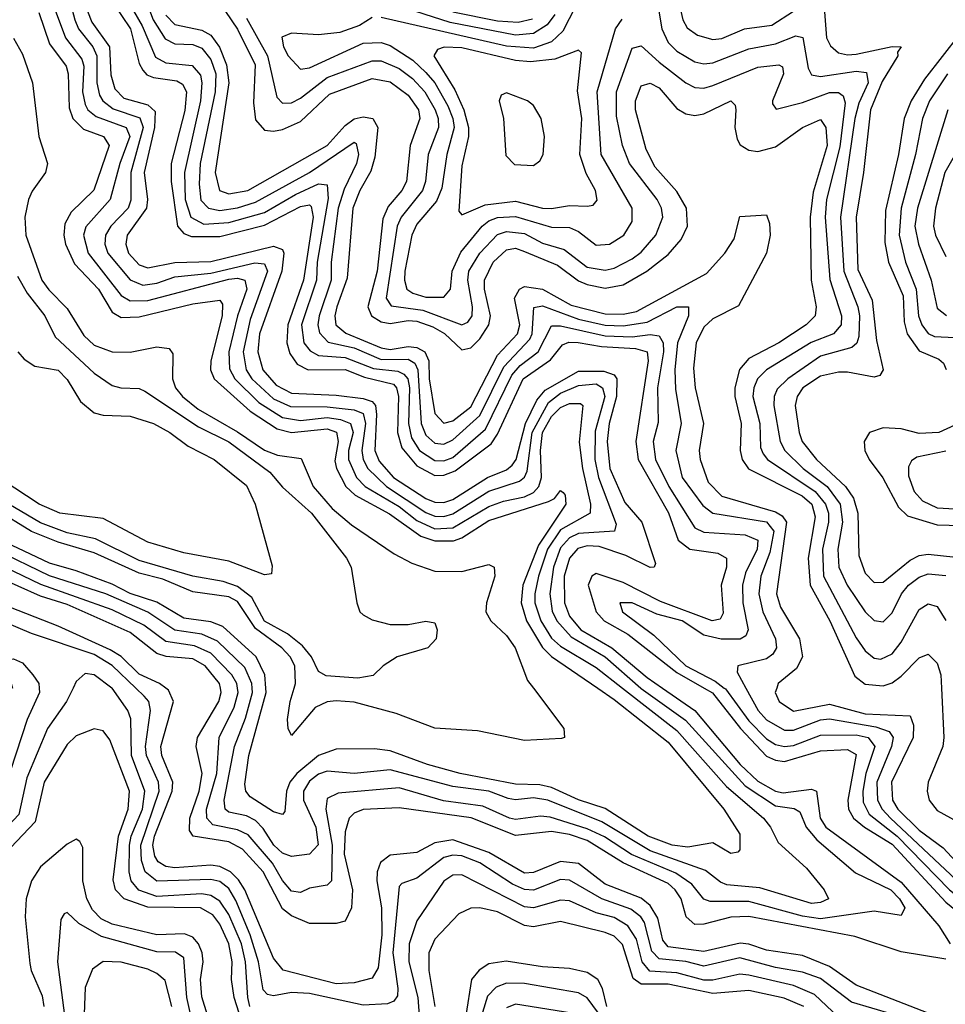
# Model space of a CAD drawing. Header units: inches. Extents: x 884549 to 1028252, y 526810 to 653624.
# Tile 898 of 1056: x 985464 to 987529, y 639295 to 641491. Entities that reach past the tile are written whole.
import ezdxf

# ---------------------------------------------------------------- set-up
doc = ezdxf.new("R2010")
doc.units = ezdxf.units.IN
doc.header["$MEASUREMENT"] = 0
doc.layers.add('A9683', color=7, linetype='Continuous')
doc.layers.add('A9684', color=7, linetype='Continuous')

msp = doc.modelspace()

# ---------------------------------------------------------------- linework, layer by layer
at = {"layer": 'A9683', "color": 5}
for points, elevation in [([(985507.2, 640000), (985507.9, 639990), (985480.3, 639930), (985443.6, 639816.4), (985431.4, 639748.6), (985422.4, 639730), (985386.1, 639690), (985364.9, 639650), (985320, 639480), (985285.8, 639414.2), (985277.8, 639350), (985260.1, 639339.9), (985210, 639326.2), (985152.1, 639287.9)], 2540), ([(985582.8, 640000), (985568.2, 639970), (985525.9, 639910), (985480, 639800), (985461.9, 639718.1), (985412.8, 639667.2), (985397.4, 639642.6), (985364.1, 639530), (985347.7, 639452.3), (985315, 639390), (985314.8, 639350), (985304, 639330), (985290, 639322.1), (985230, 639307), (985170, 639264.5)], 2560), ([(985977.1, 639290), (985972.7, 639310), (985967.2, 639390), (985958.6, 639430), (985930, 639494.9), (985910, 639525.1), (985890, 639537.3), (985870, 639541.1), (985770, 639535.7), (985729.7, 639549.7), (985712.6, 639570), (985707.8, 639590), (985708.8, 639650), (985712.2, 639670), (985737.4, 639730), (985743.1, 639770), (985713.2, 639850), (985711.4, 639931.4), (985705.2, 639950), (985670, 639999.7), (985669.6, 640000)], 2560), ([(987410, 639273.2), (987319.6, 639299.6), (987250, 639352.6), (987210, 639366.3), (987150, 639376.9), (987070, 639398.4), (986990, 639380.2), (986950, 639390.5), (986890, 639396.2), (986873.7, 639413.7), (986857.4, 639477.4), (986849.5, 639490), (986827.3, 639507.3), (986762.2, 639530), (986690, 639572), (986670, 639573.1), (986610, 639549.8), (986590, 639550.7), (986562.8, 639562.8), (986490.4, 639610.4), (986450, 639626.1), (986430, 639627.6), (986410, 639622.4), (986350, 639576.3), (986316, 639564), (986310, 639557.8), (986295.9, 639410), (986307.6, 639330), (986306.4, 639313.6), (986298.2, 639301.8), (986284, 639296), (986230, 639293), (986110, 639319.1), (986070, 639321.1), (986030, 639313.6), (986016.6, 639316.6), (986007, 639327), (985996.6, 639390), (985978.1, 639450), (985946.2, 639526.2), (985930, 639553.3), (985910, 639568.7), (985890, 639573.5), (985770, 639569.8), (985743.9, 639590), (985735.9, 639615.9), (985733.7, 639650), (985774.7, 639770), (985773.6, 639790), (985746.4, 639850), (985744.8, 639870), (985755.4, 639950), (985751.8, 639970), (985741.8, 639981.8), (985722.7, 640000)], 2540), ([(987490, 639275.3), (987330, 639337.3), (987270, 639379.3), (987210, 639403.7), (987130, 639415.6), (987090, 639429.3), (987071.1, 639431.1), (986990, 639412.4), (986910, 639422.9), (986898.1, 639438.1), (986887.1, 639487), (986870, 639515.4), (986850, 639531.3), (986770, 639562.7), (986710, 639608.7), (986670, 639613.2), (986610, 639588.7), (986590, 639587.4), (986510, 639633.5), (986430, 639661.7), (986390, 639655.4), (986350, 639633.6), (986290, 639627.6), (986269, 639611), (986261.1, 639590), (986260.5, 639570), (986271, 639510), (986271.3, 639450), (986263.6, 639376.4), (986250, 639353.5), (986210, 639342.6), (986170, 639340.9), (986051.3, 639371.3), (986030, 639397.5), (985966.4, 639550), (985952.2, 639572.2), (985933.8, 639590), (985910, 639602.1), (985890, 639605.5), (985810, 639599.5), (985790, 639601.9), (985772.5, 639612.5), (985765.2, 639625.2), (985760.6, 639650), (985764.3, 639670), (985804.2, 639770), (985805.7, 639790), (985780.9, 639850), (985778.7, 639870), (985806.8, 639970), (985795.8, 639995.8), (985789.9, 640000)], 2520), ([(987530, 639395.9), (987430, 639411.9), (987326.4, 639446.4), (987090, 639490.6), (987050, 639489.6), (986990, 639473.9), (986970, 639472.8), (986950.8, 639490), (986939.2, 639530), (986926.1, 639550), (986910, 639564.3), (986810, 639610.1), (986730, 639660.2), (986690, 639673.3), (986650, 639680), (986570, 639671.3), (986471.1, 639711.1), (986310, 639733.1), (986230, 639729.1), (986210, 639721.5), (986199, 639710), (986190, 639679.6), (986187.9, 639630), (986206.1, 639550), (986204.2, 639510), (986190, 639480.5), (986170, 639475.4), (986110, 639475.4), (986070, 639492.5), (986050, 639507.8), (986007, 639590), (985961.1, 639641.1), (985930, 639657.2), (985850.6, 639670), (985842.7, 639682.7), (985843.6, 639710), (985864, 639770), (985870.6, 639810), (985857.3, 639870), (985860.1, 639890), (985907.8, 639970), (985913.3, 639990), (985911.5, 640000)], 2480), ([(986849.2, 640000), (986850, 639999.3), (986948.9, 639928.9), (987082.1, 639782.1), (987150, 639737.8), (987191.6, 639731.6), (987204, 639724), (987218, 639690), (987241.8, 639661.8), (987328.5, 639588.5), (987406.9, 639550), (987426.6, 639530), (987438, 639510), (987430, 639493.3), (987370, 639502.3), (987250, 639485.4), (987210, 639491.8), (987090, 639524.1), (987004.2, 639524.2), (986990, 639529.5), (986962.9, 639562.9), (986927.4, 639587.4), (986828.8, 639628.8), (986768.3, 639668.3), (986730, 639686), (986647.4, 639712.6), (986625.5, 639714.5), (986570, 639707.3), (986556.5, 639710), (986497.1, 639737.1), (986408.9, 639748.9), (986310, 639777.8), (986174.5, 639765.5), (986150, 639753.8), (986146.9, 639730), (986160.7, 639650), (986159.2, 639570), (986150, 639560.4), (986110, 639554.1), (986090, 639544.3), (986070, 639547.6), (986050, 639571.2), (986027.5, 639610), (985973.1, 639673.1), (985950, 639684.3), (985894.9, 639694.9), (985880.9, 639710), (985880.8, 639730), (985903.5, 639810), (985908.8, 639890), (985942.5, 639957.5), (985951.2, 639990), (985949.9, 640000)], 2460), ([(986808.8, 640000), (986930, 639905.4), (987040.8, 639780.7), (987123, 639710), (987138.8, 639690), (987155.6, 639655.6), (987218.6, 639598.6), (987258.4, 639550), (987267.8, 639530), (987250, 639521.7), (987230, 639519.9), (987114.6, 639554.6), (987041.5, 639561.5), (987027.3, 639567.3), (986993.7, 639593.7), (986870, 639637.1), (986762.2, 639702.2), (986641.7, 639750), (986610, 639755.3), (986570, 639750.9), (986553.7, 639753.7), (986510, 639770.1), (986430, 639780.6), (986290, 639817.6), (986210, 639809.7), (986150, 639815.1), (986130, 639808.4), (986110, 639792.7), (986097.1, 639770), (986096.6, 639750), (986124.2, 639690), (986129.7, 639650.3), (986110.1, 639629.9), (986070, 639624.2), (986050, 639631.7), (986030.5, 639650), (986006.9, 639686.9), (985990, 639704.5), (985970, 639715), (985930, 639723.7), (985921.8, 639730), (985919.6, 639750), (985942.9, 639870), (985967.2, 639932.8), (985983.2, 639990), (985982.6, 640000)], 2440), ([(986753.4, 640000), (986790, 639975), (986910, 639879.8), (987034.8, 639730), (987070, 639674.3), (987070, 639639.6), (987065.8, 639634.2), (987050, 639631.2), (987010, 639655), (986954.2, 639645.7), (986919, 639650), (986865.4, 639670), (986770, 639731.7), (986710, 639751.3), (986650, 639778.3), (986624.3, 639784.3), (986570, 639786.2), (986446.2, 639810), (986373.7, 639830), (986290, 639860.3), (986255.4, 639864.7), (986170, 639863.8), (986130, 639849.8), (986082.2, 639810), (986066.7, 639790), (986059.3, 639770), (986054.9, 639725.1), (986050, 639718.2), (986030, 639724.4), (985977.7, 639757.7), (985968.2, 639770), (985966.1, 639786.1), (985974.9, 639850), (986013.6, 639990), (986012.8, 640000)], 2420), ([(986609.6, 640000), (986677.8, 639910), (986679.1, 639890), (986672.2, 639887.8), (986590, 639883.2), (986485.1, 639905.1), (986390, 639910.8), (986303.3, 639943.3), (986210, 639968.8), (986170, 639972), (986150, 639969.6), (986123.2, 639956.8), (986070, 639894.6), (986062.5, 639910), (986061.5, 639930), (986067, 639970), (986076, 640000)], 2380), ([(986897.7, 640000), (986970, 639949.8), (987070.9, 639830), (987110, 639792.3), (987150, 639769.9), (987166.9, 639766.9), (987230, 639774.9), (987241.3, 639770), (987249.5, 639710), (987261.8, 639690), (987430, 639567.3), (987514.2, 639470), (987539, 639430)], 2480), ([(986990.5, 640000), (987009.2, 639989.2), (987071.5, 639910), (987130, 639848.2), (987150, 639839.1), (987170, 639836.7), (987250, 639860.2), (987310, 639862.9), (987330, 639852), (987310.9, 639750), (987312.8, 639730), (987324, 639710), (987348.1, 639690), (987410, 639651.9), (987530, 639522.4), (987580.9, 639480.9), (987630, 639430.3), (987669.2, 639409.2), (987698.4, 639378.4), (987754.1, 639334.1), (987790, 639310.9), (987850, 639287.1)], 2520), ([(987035.5, 640000), (987038.1, 639998.1), (987090, 639927.4), (987130, 639887.3), (987150, 639874.2), (987170, 639869.7), (987190, 639872.3), (987250, 639895.3), (987330, 639895.6), (987356.1, 639890), (987371, 639870), (987351.3, 639810), (987344.3, 639770), (987345.4, 639745.4), (987358.9, 639718.9), (987420.9, 639670), (987538.2, 639550), (987645.6, 639465.6), (987705.1, 639445.1), (987737.1, 639397.1), (987770, 639369.6), (987806.9, 639346.9), (987850, 639328), (987910, 639288.3)], 2540), ([(987083.7, 640000), (987110.8, 639950), (987130, 639929.6), (987170, 639906.3), (987190, 639906.2), (987250, 639929.2), (987270, 639931.5), (987373.9, 639913.9), (987403.2, 639903.2), (987412.2, 639890), (987408.5, 639870), (987375.6, 639790), (987377.1, 639750), (987387.4, 639730), (987406, 639710), (987552.7, 639572.7)], 2560), ([(987152.6, 640000), (987149.3, 639990), (987157.8, 639970), (987190, 639948.6), (987270, 639964.2), (987350, 639942.5), (987450, 639938.3), (987457.7, 639917.7), (987457, 639890), (987408.4, 639790), (987410.8, 639750), (987422.3, 639730), (987470, 639683.4), (987524, 639644), (987570, 639593.8)], 2580), ([(987520, 640000), (987525.6, 639890), (987522.9, 639870), (987490.5, 639790), (987487.8, 639770), (987492.3, 639750), (987510, 639727.1), (987570, 639694.3)], 2620), ([(985958.9, 639258.9), (985942.1, 639310), (985936.5, 639350), (985937.8, 639390), (985930.4, 639430), (985910, 639473.9), (985894.8, 639494.8), (985867.1, 639510), (985750, 639511.3), (985697.2, 639530), (985677.5, 639550), (985672.7, 639572.7), (985684.2, 639670), (985705.5, 639730), (985709, 639770), (985665.1, 639885.1), (985650, 639904.9), (985630, 639908.9), (985590, 639893.6), (985570, 639874.4), (985518.6, 639790), (985498.4, 639701.6), (985430, 639629.5)], 2580), ([(985895.6, 639230), (985870, 639311.8), (985867.4, 639350), (985872.9, 639390), (985871.2, 639410), (985862.9, 639430), (985850, 639444.7), (985831.8, 639451.8), (985770, 639449.8), (985670, 639474), (985645.8, 639485.8), (985626, 639506), (985613.7, 639530), (985604.4, 639570), (985604.7, 639644.7), (985598.2, 639658.2), (985590, 639662.9), (985570, 639651.7), (985510, 639601.2), (985490.3, 639570), (985478.5, 639530), (985476, 639490), (985486.3, 639386.3), (985489.1, 639370), (985513.6, 639313.6), (985517.9, 639290)], 2620), ([(987290, 639266.2), (987236.7, 639316.7), (987190, 639336.9), (987090, 639360.1), (987070, 639362.1), (987010, 639348.5), (986990, 639348.7), (986930, 639364.9), (986869.2, 639369.2), (986852.2, 639390), (986839.9, 639439.9), (986820.5, 639470), (986790, 639488.3), (986750, 639498.9), (986690, 639525.6), (986670, 639527.5), (986610, 639510.2), (986590, 639512.2), (986450, 639583.6), (986430, 639582.7), (986410, 639569.4), (986350, 639481.3), (986332.9, 639430), (986332.1, 639390), (986351.8, 639310), (986354.9, 639270)], 2560), ([(985849.7, 639250), (985837, 639310), (985830, 639398.6), (985811.2, 639411.2), (985770, 639412.3), (985646.1, 639446.1), (985595.5, 639475.5), (985570, 639499.7), (985563.1, 639496.9), (985555.8, 639484.2), (985548.4, 639390), (985563.7, 639270)], 2640), ([(987212.9, 639290), (987168.8, 639308.8), (987090, 639325.5), (987010, 639319), (986910, 639339.8), (986850, 639340.2), (986832.4, 639352.4), (986808.2, 639428.2), (986790, 639446.9), (986770, 639455.4), (986670, 639479.4), (986610, 639467.9), (986590, 639470.4), (986530, 639500.8), (986490, 639510.4), (986470, 639509.1), (986443.3, 639496.7), (986390, 639440.4), (986376.5, 639410), (986376.1, 639370), (986390, 639290)], 2580), ([(985803.2, 639290), (985788.3, 639348.3), (985770, 639363.7), (985750, 639373.1), (985690, 639389), (985649.8, 639390.2), (985626.5, 639373.5), (985610, 639332.8), (985606.4, 639233.6)], 2660), ([(986773.8, 639290), (986763.8, 639330), (986753.5, 639350), (986730, 639365.6), (986690, 639375.1), (986630, 639378.4), (986548.7, 639391.3), (986510, 639385.1), (986488.7, 639371.3), (986471.9, 639350), (986459.1, 639270)], 2620), ([(986770, 639255.1), (986730, 639309.1), (986710, 639320.2), (986590, 639341.6), (986550, 639342), (986526.5, 639333.5), (986507.2, 639312.8), (986488.3, 639250)], 2640), ([(986695.4, 639275.4), (986570, 639295), (986550, 639286.8)], 2660)]:
    msp.add_lwpolyline(points, dxfattribs=dict(at, elevation=elevation))
at = {"layer": 'A9684', "color": 5}
for points, elevation in [([(985571.2, 641550), (985587.1, 641490), (985595.1, 641470), (985627.2, 641430), (985635.8, 641410), (985635.6, 641350), (985642.2, 641322.2), (985649.5, 641309.5), (985672.2, 641292.2), (985732, 641272), (985739.6, 641250), (985712.1, 641150), (985711.8, 641088.2), (985705.6, 641070), (985667.2, 641030), (985654.9, 641010), (985653.5, 640990), (985660.4, 640970), (985710, 640910.3), (985738.7, 640898.7), (985770, 640902.8), (985810, 640917.2), (985890, 640925.2), (985988.4, 640948.4), (986010, 640945.9), (986016.5, 640930), (985977.6, 640822.4), (985962.4, 640750), (985969.1, 640710), (985981.8, 640690), (986030, 640645.4), (986068.2, 640628.2), (986150, 640627.3), (986210, 640620.3), (986230, 640612.4), (986235.2, 640590), (986227, 640530), (986230.2, 640510), (986240.1, 640490), (986282.3, 640450), (986370, 640391.9), (986390, 640383.8), (986410, 640382.7), (986430, 640388.5), (986510, 640439), (986578.8, 640461.2), (986589.8, 640470.2), (986595.8, 640484.2), (986606.7, 640570), (986643.1, 640636.9), (986670, 640657.5), (986710, 640675.2), (986750, 640678.6), (986764.2, 640670), (986768.9, 640650), (986747.3, 640572.7), (986746.5, 640510), (986754.6, 640470), (986794.4, 640365.6), (986790.3, 640349.7), (986710, 640344.9), (986690, 640335.2), (986670, 640312.8), (986654.3, 640270), (986646, 640210), (986651.8, 640171.8), (986661.8, 640150), (986694.3, 640114.3), (986769.8, 640070), (986849.2, 640000)], 2460), ([(985739.1, 641550), (985761.3, 641490), (985788.2, 641448.2), (985810, 641436.9), (985850, 641435.4), (985870, 641427.5), (985890, 641402.1), (985901.4, 641370), (985899.7, 641330), (985866.1, 641170), (985864.1, 641124.1), (985868.2, 641088.2), (985885.2, 641070), (985910, 641065.3), (985950, 641071.2), (985990, 641083.5), (986110.1, 641149.9), (986210, 641217.4), (986214.5, 641214.5), (986219.6, 641190), (986215, 641170), (986187.5, 641112.5), (986174, 641070), (986158.6, 640950), (986158.3, 640910), (986131.9, 640830), (986129.1, 640810), (986132.7, 640792.7), (986151.7, 640771.7), (986210, 640759.1), (986270, 640732.8), (986330, 640733.7), (986344.9, 640724.9), (986351.7, 640710), (986359.7, 640590), (986370, 640563.9), (986390, 640546.3), (986410, 640544.2), (986430, 640554), (986490, 640607.9), (986543.7, 640716.3), (986602.1, 640777.9), (986607.2, 640790), (986610.9, 640849.1), (986630, 640852.5), (986710, 640822.8), (986770, 640809.7), (986810, 640807.8), (986863.8, 640816.2), (986930, 640850), (986955.5, 640850), (986955.4, 640830), (986931, 640770), (986925, 640710), (986926.5, 640666.5), (986939.1, 640590), (986927.1, 640530), (986941.6, 640470), (986987.3, 640407.3), (987010, 640390.3), (987130, 640370.9), (987146.3, 640350), (987137.2, 640302.8), (987116.8, 640250), (987112.2, 640210), (987121.8, 640170), (987150.1, 640110), (987152.3, 640090), (987144.1, 640075.9), (987130, 640065.4), (987065.7, 640050), (987064.3, 640035.7), (987083.7, 640000)], 2560), ([(986657.5, 641502.5), (986640.7, 641479.3), (986610, 641459.7), (986570, 641456.2), (986424.1, 641484.1), (986250, 641541.2)], 2640), ([(986718.3, 641550), (986675.3, 641464.7), (986650, 641441.1), (986610, 641426.9), (986550, 641431.5), (986270, 641495.5)], 2660), ([(986929.6, 641550), (986943.4, 641490), (986952.6, 641472.6), (986975.9, 641455.9), (987010, 641446.8), (987030, 641449), (987080.8, 641470), (987141.9, 641478.1), (987189.9, 641510)], 2680), ([(985536.6, 641530), (985566.1, 641450), (985602.8, 641402.8), (985606.7, 641386.7), (985604.3, 641330), (985610, 641301.8), (985616.1, 641290), (985634.4, 641274.4), (985701.5, 641250), (985709.6, 641230), (985686.9, 641170), (985665.4, 641090), (985611.5, 641028.5), (985606, 641010), (985616.5, 640970), (985690, 640875.9), (985710, 640863.4), (985750, 640864.2), (985930, 640911.8), (985950, 640914), (985966.1, 640910), (985970.8, 640890), (985949.9, 640830), (985930, 640750), (985931.7, 640711.7), (985943.6, 640690), (985997.2, 640637.2), (986050, 640603.2), (986090, 640596.7), (986150, 640603.3), (986179.3, 640599.3), (986201.6, 640590), (986207.8, 640570), (986197.4, 640530), (986197.5, 640510), (986215.3, 640470), (986234.6, 640450), (986310, 640405.1), (986350, 640373.7), (986390, 640354.9), (986430, 640357.6), (986510, 640405.4), (986542.7, 640417.3), (986590, 640426.5), (986610, 640436.6), (986622.2, 640450), (986627.9, 640470), (986625.4, 640530), (986630.2, 640570), (986650, 640605.7), (986670, 640626), (986690, 640634.8), (986715, 640635), (986720.3, 640630), (986711.5, 640548.5), (986719.4, 640490), (986737.4, 640410), (986736.6, 640390), (986670, 640352.7), (986641.4, 640310), (986621.1, 640250), (986612.7, 640210), (986612.8, 640190), (986626, 640150), (986650, 640111.4), (986670, 640093.6), (986750, 640046), (986808.8, 640000)], 2440), ([(985671.1, 641530), (985710.9, 641470), (985730, 641392.9), (985738.2, 641378.2), (985747.8, 641367.8), (985762.1, 641362.1), (985814.6, 641354.5), (985827.2, 641347.2), (985835.7, 641330), (985832.1, 641287.9), (985801.5, 641170), (985801.5, 641130), (985815.6, 641030), (985830, 641013.9), (985847.2, 641007.2), (985910, 641007.5), (986010, 641032.8), (986090, 641073.9), (986110, 641077.9), (986114.2, 641074.2), (986118.6, 641050), (986097.2, 640910), (986061.7, 640810), (986059.9, 640770), (986066.2, 640746.2), (986082.6, 640722.6), (986107.1, 640710), (986190, 640710.3), (986233.3, 640693.3), (986297.6, 640677.6), (986304.7, 640670), (986308.7, 640650), (986306.4, 640570), (986316, 640536), (986350, 640495.6), (986390, 640474.4), (986410, 640475), (986435, 640484.9), (986515.3, 640544.7), (986530, 640566.3), (986586.8, 640690), (986647.6, 640732.4), (986674.6, 640765.4), (986688.7, 640771.3), (986709.3, 640770.7), (986761.8, 640761.8), (986837.5, 640757.5), (986863.6, 640750), (986866, 640730), (986837.9, 640550), (986843.4, 640510), (986910.9, 640390.9), (986932.5, 640330), (986958.7, 640310), (987020.9, 640300.9), (987040.3, 640290), (987040.5, 640270), (987028.6, 640230), (987033.1, 640166.9), (987026.5, 640153.5), (987008.4, 640150), (986893.3, 640193.3), (986810, 640235.9), (986750, 640255.4), (986740.1, 640250), (986731.9, 640230), (986750, 640170), (986767.8, 640150), (986820.2, 640120.2), (986930, 640035), (986990.5, 640000)], 2520), ([(985706.7, 641530), (985736.8, 641476.8), (985766.9, 641406.9), (985790, 641394.2), (985848.4, 641388.4), (985867.1, 641367.1), (985870.4, 641350), (985866.8, 641310), (985831.5, 641150), (985833.1, 641090), (985845.9, 641050), (985874.5, 641034.5), (985930, 641038.6), (986010, 641060.6), (986079.1, 641100.9), (986130, 641124.6), (986150, 641122.7), (986152.1, 641092.1), (986127.6, 640950), (986125.6, 640910), (986092.8, 640810), (986097.9, 640770), (986111.9, 640751.9), (986130, 640742), (986190, 640737.3), (986252.9, 640712.9), (986307.2, 640707.2), (986320.4, 640700.4), (986329.6, 640689.6), (986333, 640670), (986331.1, 640590), (986338.1, 640558.1), (986355.4, 640530), (986390, 640507.3), (986410, 640506.9), (986430, 640514.7), (986502.5, 640577.5), (986561.7, 640698.3), (986580.2, 640719.8), (986620.4, 640750), (986650, 640807.6), (986670, 640808.1), (986770, 640785.7), (986830, 640783.6), (986870, 640788.6), (986890, 640785.3), (986899.3, 640770), (986900, 640750), (986886.4, 640670), (986887.9, 640592.1), (986876.9, 640550), (986882.2, 640510), (986912, 640450), (986970, 640357.2), (986990, 640347.6), (987081.8, 640341.8), (987110.3, 640330.3), (987109.2, 640310), (987083, 640257), (987075.8, 640230), (987076.9, 640190), (987089.1, 640130), (987083.7, 640116.3), (987071.1, 640108.9), (987028.9, 640108.9), (986990, 640118.1), (986941.7, 640150), (986884.7, 640164.7), (986830, 640189.9), (986802.8, 640190), (986808.4, 640170), (986878, 640118), (986949.6, 640050), (987015.3, 640015.3), (987035.5, 640000)], 2540), ([(985908.5, 641530), (985949.5, 641469.5), (985988.9, 641390), (985985.6, 641305.6), (985990, 641267.7), (986010, 641244.3), (986030, 641242), (986050, 641245.9), (986090, 641263.8), (986155.1, 641324.9), (986250, 641359.4), (986290, 641352.1), (986330, 641322.3), (986353.2, 641290), (986356.1, 641270), (986335, 641210), (986326.5, 641130), (986316, 641110), (986286, 641074), (986273.7, 641046.3), (986261, 640930), (986240.4, 640850), (986248.4, 640830), (986270, 640816.7), (986290, 640813.3), (986330, 640819.7), (986350, 640818.4), (986385.6, 640805.6), (986411.1, 640791.1), (986450, 640754.7), (986470, 640758.6), (986490, 640778.8), (986510.5, 640810), (986514.3, 640830), (986500.9, 640890), (986500.7, 640910), (986520.2, 640950), (986550, 640977.7), (986570, 640981.1), (986590, 640973.9), (986663.5, 640943.5), (986710, 640908.5), (986730, 640899.9), (986770, 640892), (986810, 640899.6), (986863.1, 640930), (986910, 640967.1), (986939.3, 641000.7), (986953.1, 641030), (986951.4, 641070), (986930, 641107.4), (986881.5, 641161.5), (986861.3, 641201.3), (986837.2, 641290), (986837.5, 641310), (986850, 641343.1), (986870, 641349.3), (986890, 641339), (986930, 641292.4), (986950, 641280.5), (986970, 641277), (986990, 641280.6), (987050, 641309.4), (987059.7, 641299.7), (987061.5, 641290), (987059.4, 641250), (987064.1, 641224.1), (987071.3, 641211.3), (987090, 641199.5), (987110, 641197), (987150, 641207), (987210, 641250.4), (987250, 641268.1), (987262.3, 641250), (987264.8, 641210), (987233.7, 641106.3), (987227, 641050), (987229.6, 640909.6), (987240.2, 640850), (987238.2, 640830), (987218.2, 640810), (987157.3, 640770), (987090, 640735.2), (987069.5, 640710.5), (987058.8, 640670), (987059.2, 640650), (987073.5, 640590), (987071.2, 640530), (987075.2, 640510), (987089.2, 640489.2), (987208.9, 640428.9), (987230.6, 640410), (987238.2, 640381.8), (987222.3, 640290), (987227.2, 640230), (987271.2, 640150), (987326.7, 640026.7), (987350, 640008.6), (987390, 640004.8), (987410, 640011.9), (987430, 640026.8), (987470, 640067.3), (987490, 640075.7), (987510, 640055.9), (987518.4, 640030), (987520, 640000)], 2620), ([(987258.1, 641518.1), (987263.5, 641450), (987272.1, 641432.1), (987290, 641417.1), (987310, 641412.1), (987330, 641413.6), (987410, 641431.1), (987430.2, 641430), (987422.1, 641417.9), (987422.9, 641410), (987387.5, 641352.5), (987361.4, 641290), (987346.1, 641150), (987329.5, 641050), (987333.6, 640933.6), (987365.5, 640865.5), (987374.9, 640774.9), (987390, 640709.6), (987382.6, 640697.4), (987370, 640693.7), (987310, 640704.8), (987290, 640704.9), (987250, 640695.8), (987210.8, 640670), (987197.9, 640650), (987193.7, 640630), (987202.3, 640570), (987209.5, 640550), (987241.4, 640510), (987306, 640450), (987323.8, 640423.8), (987333.3, 640390), (987335.7, 640295.7), (987350, 640256.2), (987370, 640235.4), (987390, 640236.7), (987450, 640285.4), (987470, 640295.5), (987490, 640298.4), (987551.9, 640291.9)], 2680), ([(985506.8, 641506.8), (985530, 641436.9), (985567.3, 641387.3), (985572.1, 641370), (985574.2, 641294.2), (985582.2, 641270), (985606.4, 641246.4), (985650.5, 641230), (985663.1, 641210), (985629.4, 641110.6), (985578.9, 641061.1), (985564.8, 641035.2), (985562.3, 641010), (985566, 640990), (985585.9, 640945.9), (985639.9, 640890), (985670, 640838.5), (985690, 640826.2), (985730, 640827.7), (985850, 640857.3), (985910, 640865.4), (985916.3, 640856.4), (985915.3, 640830), (985890, 640730), (985889.4, 640710), (985897.5, 640690), (985978, 640618), (986038.5, 640578.5), (986070, 640570.2), (986150, 640577.9), (986170.8, 640570.8), (986174.2, 640550), (986167, 640507), (986170.2, 640490), (986191, 640450), (986212.1, 640430), (986288.6, 640388.6), (986358.9, 640338.9), (986390, 640328.5), (986431.7, 640328.3), (986450, 640335.3), (986510, 640373.5), (986643.6, 640416.4), (986657.1, 640422.9), (986670, 640440.7), (986676.1, 640436.1), (986680.7, 640430), (986681.9, 640410), (986620.8, 640319.2), (986586.4, 640230), (986582.5, 640190), (986594, 640150), (986630, 640090.5), (986650, 640070.4), (986753.4, 640000)], 2420), ([(985614.8, 641510), (985624.8, 641484.8), (985663.9, 641430), (985667.5, 641367.5), (985676.2, 641336.2), (985696, 641316), (985750, 641300.7), (985765.7, 641285.7), (985764.4, 641250), (985741.8, 641150), (985748.7, 641090), (985746.6, 641070), (985703.5, 641010), (985700.3, 640990), (985706.6, 640970), (985730, 640943.9), (985750, 640937), (985810, 640949.1), (985890, 640951.1), (986030, 640985.6), (986050, 640978.5), (986053.1, 640970), (986048.5, 640930), (985998.4, 640790), (985994.7, 640750), (986005.9, 640710), (986035.8, 640675.8), (986070, 640657.9), (986170, 640653.2), (986230, 640646.1), (986250, 640639.2), (986257.6, 640630), (986259.9, 640610), (986256.2, 640530), (986266, 640506), (986297.7, 640470), (986370, 640422.6), (986390, 640415), (986410, 640414.2), (986430, 640420.5), (986507.3, 640470), (986550, 640487.1), (986562.6, 640497.4), (986571.5, 640510), (986592.4, 640590), (986617.6, 640642.4), (986635.8, 640664.2), (986710, 640707.2), (986766.5, 640706.5), (986790, 640698.4), (986795.6, 640690), (986795, 640650), (986778.4, 640590), (986774.3, 640550), (986780, 640490), (986813.9, 640413.9), (986851.5, 640370), (986882, 640278), (986879.1, 640270), (986870, 640269.2), (986816, 640296), (986756.1, 640316.1), (986730, 640317.4), (986708.8, 640311.2), (986690.3, 640289.7), (986678.3, 640250), (986678.9, 640190), (986690, 640160.5), (986715.8, 640130), (986785, 640090), (986863.6, 640023.6), (986897.7, 640000)], 2480), ([(985790, 641500.9), (985810, 641479.7), (985870, 641467.5), (985890, 641455.8), (985909.2, 641429.2), (985925.5, 641390), (985930, 641350), (985899.6, 641150), (985909.8, 641110), (985930, 641102), (985972.4, 641110), (986149.7, 641210), (986190, 641254.7), (986210, 641269.4), (986230, 641274.2), (986251.5, 641270), (986262.4, 641250), (986255.8, 641184.2), (986247.4, 641152.6), (986222.5, 641110), (986207.2, 641070), (986194, 640914), (986171.5, 640850), (986166.7, 640830), (986169.2, 640810), (986191.4, 640791.4), (986270, 640758.6), (986290, 640755.4), (986330, 640761.5), (986350, 640759.4), (986367.6, 640750), (986376.7, 640730), (986377, 640690), (986390, 640612.3), (986410, 640591), (986430, 640596.2), (986470, 640627.6), (986530, 640742.2), (986574, 640790), (986579.2, 640810), (986567.2, 640870), (986578.5, 640890), (986590, 640895.4), (986630, 640889.7), (986693.7, 640853.7), (986770, 640834.4), (986810, 640833.7), (986839.8, 640840.2), (986995.6, 640924.4), (987036.4, 640970), (987057.8, 641002.2), (987070, 641051.4), (987130, 641055.2), (987136.5, 641036.5), (987138.1, 641010), (987129.6, 640970), (987067.2, 640852.8), (987010, 640823.7), (986990, 640805.3), (986972.9, 640770), (986966.5, 640713.5), (986970.5, 640670), (986989.1, 640590), (986979.5, 640530), (986981.6, 640510), (986999.5, 640459.5), (987030, 640428.2), (987150, 640393.4), (987164.6, 640384.6), (987174.5, 640370), (987151.7, 640210), (987160.6, 640180.6), (987203, 640110), (987210, 640070), (987196.5, 640043.5), (987155.9, 640010), (987152.6, 640000)], 2580), ([(986607.9, 641492.1), (986575.8, 641484.2), (986530, 641487.5), (986430, 641507.2)], 2620), ([(986889.8, 641509.8), (986896.1, 641470), (986910, 641439.9), (986930, 641420.4), (986970, 641396.7), (986990, 641392.3), (987010, 641394.7), (987090, 641425.3), (987150, 641436.5), (987194.8, 641454.8), (987210.6, 641450.6), (987222.8, 641382.8), (987230, 641367.9), (987250, 641364.3), (987330, 641376.1), (987352.6, 641372.6), (987356.2, 641350), (987335.8, 641304.2), (987326.4, 641270), (987294.8, 641050), (987302.1, 640930), (987333.1, 640850), (987337.2, 640830), (987335.5, 640784.5), (987331, 640769), (987320.2, 640759.8), (987250, 640740.1), (987177.3, 640690), (987153.4, 640666.6), (987146.4, 640650), (987146.2, 640630), (987159.9, 640550), (987170.8, 640530), (987211.1, 640490), (987265.2, 640450), (987294.3, 640410), (987299.1, 640370), (987288.6, 640310), (987290.8, 640270), (987309.8, 640230), (987350, 640170.1), (987370, 640151), (987390, 640147.9), (987410, 640167.9), (987430.7, 640210), (987446.6, 640230), (987470, 640247.5), (987490, 640254.6), (987530, 640251.4)], 2660), ([(985970, 641494.1), (986016.9, 641410), (986037.7, 641317.7), (986050, 641304.7), (986070, 641305.5), (986090, 641315.6), (986150, 641361.6), (986250, 641398.9), (986270, 641398.9), (986310, 641381.9), (986339.7, 641359.7), (986367.4, 641330), (986390.7, 641290), (986397.4, 641270), (986397.8, 641250), (986374.7, 641190), (986368.8, 641130), (986362.4, 641110), (986314.5, 641050), (986305.7, 641030), (986281.2, 640870), (986292.3, 640852.3), (986363.2, 640843.2), (986450, 640810.1), (986463.6, 640816.4), (986473, 640830), (986474.1, 640850), (986463.8, 640910), (986465.7, 640930), (986490.2, 640970), (986530, 641011.7), (986550, 641018.5), (986590, 641013.9), (986630, 640992.3), (986678.4, 640978.4), (986730, 640939.1), (986770, 640931.8), (986790, 640936.6), (986830, 640957.5), (986850, 640972), (986882.5, 641010), (986898.1, 641050), (986895.5, 641070), (986885.6, 641090), (986824.4, 641170), (986808.6, 641210), (986795.3, 641275.3), (986795, 641330), (986830, 641427.3), (986850, 641432.3), (986890, 641396), (986950, 641349.7), (986970, 641339.4), (986990, 641338.2), (987010, 641343.8), (987110, 641384.9), (987157, 641390), (987165.2, 641385.2), (987167.3, 641370), (987142.9, 641310), (987142.7, 641302.7), (987151.3, 641291.3), (987210, 641306.3), (987270, 641328.4), (987290, 641328), (987300.5, 641320.5), (987305.2, 641305.2), (987292.9, 641207.1), (987263.3, 641090), (987260.7, 641050), (987271, 640911), (987297.2, 640830), (987296.4, 640810), (987279.4, 640790), (987229.1, 640770.9), (987130, 640710), (987109.6, 640690), (987101.2, 640670), (987099, 640650), (987114.8, 640590), (987116.6, 640536.6), (987122.2, 640522.2), (987132.1, 640510), (987238.4, 640438.4), (987261.2, 640410), (987268, 640390), (987267.9, 640370), (987254.8, 640310), (987257, 640250), (987330, 640111.9), (987350, 640083.3), (987370, 640066.8), (987384.8, 640064.8), (987410, 640076.3), (987430, 640102.4), (987470, 640175.7), (987490, 640187.8), (987510, 640182), (987530, 640150.7)], 2640), ([(986250, 641495.5), (986222, 641478), (986178, 641462), (986130, 641456.8), (986070, 641460.5), (986048.3, 641451.7), (986052.4, 641430), (986062.7, 641410), (986090, 641380.6), (986110, 641383), (986230, 641438.1), (986270, 641439.9), (986290, 641433.3), (986340.6, 641400.6), (986370, 641372.7), (986390.2, 641350), (986418.5, 641298.5), (986430.2, 641270), (986432.9, 641250), (986416.3, 641190), (986405.4, 641114.6), (986393.7, 641086.3), (986350, 641034.8), (986338.4, 641010), (986322.8, 640930), (986321.9, 640910), (986327.5, 640890), (986341, 640881), (986370, 640872), (986410, 640871.6), (986424.8, 640890), (986428.8, 640930), (986447.9, 640972.1), (986495.3, 641030), (986510, 641041.8), (986530, 641049.3), (986570, 641051.6), (986650, 641028.3), (986690, 641027.4), (986710, 641018.2), (986750, 640988.1), (986779.8, 640990), (986811.6, 641010), (986830, 641040.8), (986830.3, 641070), (986760.7, 641190), (986752, 641330), (986792.6, 641470), (986808, 641492)], 2660), ([(987560.6, 641459.4), (987482.2, 641357.8), (987452.4, 641310), (987437.1, 641270), (987423.9, 641190), (987395.2, 641064.8), (987393.8, 640993.7), (987401.8, 640950), (987434.6, 640874.6), (987437.1, 640817.1), (987443.7, 640790), (987470, 640752.5), (987513.9, 640733.9), (987524.6, 640724.6), (987530.4, 640710.4)], 2720), ([(985450, 641449.1), (985470, 641414), (985492.1, 641350), (985506.6, 641230), (985526.1, 641170), (985521.4, 641150), (985491.7, 641108.3), (985483.8, 641090), (985475.5, 641050), (985477.4, 641010), (985513.3, 640910), (985528.5, 640888.5), (985570, 640846.9), (985606.7, 640786.7), (985630, 640764.9), (985670, 640750.2), (985710, 640749), (985770, 640760.9), (985797.1, 640757.1), (985805.7, 640745.7), (985804.6, 640690), (985811.5, 640670), (985827.1, 640650), (985862.1, 640622), (985950, 640571.8), (986010, 640530.4), (986039.2, 640519.2), (986091.8, 640511.8), (986118.3, 640450), (986160.8, 640400.8), (986204.1, 640364.1), (986299.4, 640299.4), (986338.7, 640278.7), (986390, 640261.1), (986450, 640260.2), (986510, 640275.9), (986522.3, 640270), (986524, 640250), (986505.1, 640190), (986503.6, 640170), (986514.4, 640150), (986550, 640117.5), (986569.2, 640090), (986596.8, 640016.8), (986609.6, 640000)], 2380), ([(987533.3, 641370), (987493.2, 641310), (987477.4, 641270), (987462.4, 641190), (987429.7, 641070.3), (987425.5, 641010), (987440, 640950), (987463.4, 640890), (987468.9, 640830), (987475.8, 640810), (987490, 640791.1), (987504.5, 640784.5), (987550, 640782.2)], 2740), ([(987533.9, 641290), (987466.4, 641070), (987460.2, 641030), (987468.4, 640990), (987497, 640910), (987510, 640847.5), (987531.3, 640831.3)], 2760), ([(987572.1, 641227.9), (987527.3, 641150), (987506.7, 641070), (987502, 641030), (987506.6, 641010), (987530, 640962.5)], 2780), ([(985458.8, 640918.8), (985480.8, 640880.8), (985519.9, 640830), (985543.2, 640783.2), (985630, 640702.5), (985670, 640674.8), (985689.5, 640669.5), (985730, 640668.4), (985742.6, 640662.6), (985862.4, 640582.4), (985930, 640549.6), (986021.8, 640481.8), (986050, 640448.1), (986114.5, 640390), (986193, 640290), (986202.9, 640270), (986215.6, 640190), (986222.9, 640170), (986230, 640163.5), (986250, 640152.5), (986290, 640142.2), (986330, 640141.9), (986370, 640149.3), (986390, 640146), (986395.3, 640130), (986392.8, 640110), (986374.3, 640090), (986305.5, 640070), (986274.9, 640050), (986252, 640028), (986218, 640022), (986147.7, 640027.7), (986130, 640037.3), (986115, 640070), (986094.6, 640094.6), (986061.1, 640121.1), (986010, 640149.6), (985981.8, 640201.8), (985950, 640226.5), (985917.9, 640237.9), (985850, 640249.4), (985730, 640285), (985632.9, 640332.9), (985570, 640346), (985510, 640368.4), (985410, 640427.7)], 2360), ([(985459.8, 640750), (985473.8, 640733.8), (985497.8, 640717.8), (985550, 640709.4), (985570, 640688.4), (985599.4, 640639.4), (985630, 640614.3), (985650, 640608.9), (985710, 640606.5), (985762, 640590), (985798.9, 640570), (985839.5, 640539.5), (985897.5, 640510), (985970, 640452.1), (985989.4, 640410), (986027.1, 640272.9), (986025.2, 640254.8), (986010, 640252.4), (985930, 640283.2), (985830, 640301.8), (985750, 640325.2), (985650, 640378.1), (985553.5, 640390), (985507.6, 640410), (985424.8, 640464.8)], 2340), ([(987550, 640586.3), (987514.2, 640570), (987470, 640568.1), (987430, 640578.1), (987390, 640580.8), (987359.2, 640570), (987347.7, 640550), (987348.7, 640530), (987358.8, 640510), (987389.2, 640469.2), (987423.9, 640403.9), (987444.5, 640384.5), (987510, 640364), (987590, 640362.3)], 2720), ([(987530, 640528.5), (987464.9, 640515.1), (987452.9, 640507.1), (987446.7, 640493.3), (987446.6, 640473.4), (987458.8, 640438.8), (987477.5, 640417.5), (987510, 640402), (987550, 640399.5)], 2740), ([(986076, 640000), (986079, 640010), (986077.2, 640050), (986066.9, 640070), (986048.4, 640090), (985990, 640132.8), (985950, 640193), (985930, 640203.5), (985850, 640214.8), (985782.8, 640242.8), (985730, 640256.2), (985630, 640302.1), (985550, 640325.7), (985490, 640349.4), (985410, 640398.2)], 2380), ([(985982.6, 640000), (985982, 640010), (985966.3, 640046.3), (985904.8, 640104.8), (985870, 640120.2), (985809.6, 640129.6), (985749.6, 640169.6), (985656.2, 640210), (985530, 640250.5), (985410, 640308.4), (985387.7, 640312.3), (985310, 640306.2), (985230, 640339.2), (985150, 640324.2), (985097.9, 640322.1), (985086, 640314), (985078.9, 640301.1), (985056.9, 640210), (985023.3, 640150), (985019.6, 640130), (985022.4, 640110), (985041.8, 640061.8), (985057.4, 640037.4), (985106.2, 640000)], 2440), ([(986012.8, 640000), (986010.3, 640030), (985991, 640070), (985917.3, 640137.3), (985890, 640147.7), (985830, 640156.4), (985770, 640191.6), (985710, 640211.3), (985670, 640231.6), (985590, 640261.8), (985530, 640278.7), (985390, 640344.9)], 2420), ([(985949.9, 640000), (985948.5, 640010), (985937.2, 640030), (985890, 640078.1), (985854.1, 640094.1), (985790, 640103.7), (985740.5, 640140.5), (985670, 640174.7), (985511.1, 640231.1), (985410, 640279.6), (985390, 640281.9), (985310, 640274.9), (985223.8, 640303.8), (985210, 640303.9), (985135.5, 640284.5), (985110, 640262.8), (985091.5, 640210), (985058.6, 640150), (985055.1, 640130), (985065.4, 640090), (985092.3, 640052.3), (985166.8, 640000)], 2460), ([(985911.5, 640000), (985909.7, 640010), (985877.9, 640050), (985850, 640065.3), (985790.3, 640070.3), (985770, 640077.5), (985710, 640124.4), (985570, 640186.4), (985510, 640204.8), (985410, 640250), (985390, 640252.7), (985310, 640247.2), (985230, 640266.3), (985210, 640266.6), (985181.6, 640258.4), (985156.5, 640243.5), (985138.4, 640221.6), (985096.2, 640150), (985091.1, 640130), (985093.6, 640110), (985104, 640090), (985124.3, 640070), (985190, 640027), (985209.9, 640000)], 2480), ([(985789.9, 640000), (985775.9, 640010), (985730, 640031.4), (985690.4, 640070.4), (985665.8, 640085.8), (985550, 640138.5), (985426.3, 640186.3), (985390, 640195.3), (985244.3, 640195.7), (985227, 640190), (985203.3, 640170), (985191, 640150), (985187, 640130), (985194.3, 640110), (985231, 640071), (985270, 640014.9), (985290, 640005.4), (985310, 640004.3), (985370, 640018.5), (985421.2, 640021.2), (985444.6, 640010), (985448.1, 640000)], 2520), ([(985722.7, 640000), (985670.3, 640050.3), (985630, 640075), (985490, 640121.5), (985390, 640163.9), (985270, 640167.1), (985239.6, 640150), (985232.6, 640130), (985253.9, 640090), (985290, 640047.5), (985310, 640041.2), (985330, 640043.2), (985390, 640060.7), (985450, 640065.3), (985470, 640056.1), (985493.5, 640030), (985506.6, 640010), (985507.2, 640000)], 2540), ([(985669.6, 640000), (985630, 640029.9), (985610, 640032.8), (985590, 640014.7), (985582.8, 640000)], 2560)]:
    msp.add_lwpolyline(points, dxfattribs=dict(at, elevation=elevation))
for points, elevation in [([(986410.5, 641429.5), (986395.8, 641424.2), (986387.3, 641410), (986434.3, 641334.3), (986454.6, 641290), (986465.1, 641250), (986464.8, 641230), (986450, 641164.7), (986443.7, 641063.7), (986450, 641055.5), (986502, 641078), (986570, 641086.1), (986630, 641070.6), (986650, 641069.6), (986690, 641076.6), (986730, 641074.7), (986742.7, 641077.3), (986751.8, 641088.2), (986748.2, 641110), (986727.6, 641147.6), (986713.4, 641190), (986717.5, 641270), (986708.2, 641331.8), (986716.7, 641416.7), (986710, 641422.9), (986657.4, 641402.6), (986603.6, 641396.4), (986570, 641399.3), (986450, 641428.2)], 2680), ([(986550, 641327.6), (986537.6, 641322.4), (986533, 641310), (986542.8, 641270), (986548, 641188), (986567.5, 641167.5), (986610, 641165.4), (986624, 641176), (986631.3, 641190), (986634.6, 641230), (986627, 641270), (986610, 641299.1), (986596.5, 641310)], 2720)]:
    msp.add_lwpolyline(points, close=True, dxfattribs=dict(at, elevation=elevation))

doc.saveas('drawing.dxf')
